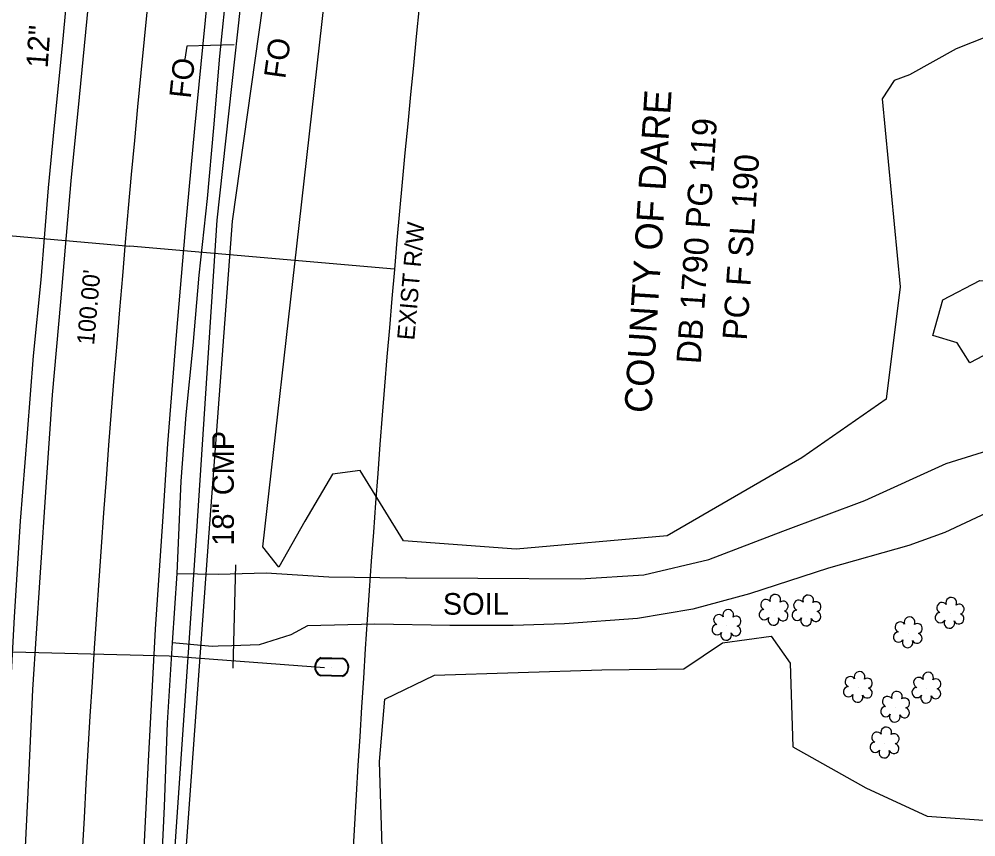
# Model space of a CAD drawing. Extents: x 3040896 to 3051146, y 687568 to 732976.
# Drawn here: x 3049825.6 to 3050002.4, y 689870.9 to 690022.1 of the extents above; entities that cross this region are included whole.
import ezdxf

# ---------------------------------------------------------------- set-up
doc = ezdxf.new("R2010")
doc.units = 0
for name, color, linetype in [('Exist Horizontal Alignment', 7, 'Continuous'), ('Exist Property Deed Book Text', 7, 'Continuous'), ('Exist Property Owner Text', 7, 'Continuous'), ('Exist Right of Way Line', 7, 'Continuous'), ('Exist Right of Way Line Text', 7, 'Continuous'), ('Exist Right of Way Width CELL', 7, 'Continuous'), ('Exist Roads EOP', 7, 'Continuous'), ('Exist Roads EOT', 7, 'Continuous'), ('Exist Roads Soil', 7, 'Continuous'), ('Exist Roads Soil Text', 7, 'Continuous'), ('Exist Structure Minor Pipes CMP 18 Inch', 7, 'Continuous'), ('Exist Structure Minor Pipes CMP 18 Inch Text', 7, 'Continuous'), ('Exist Utilities Telephone UG Conduit SUE', 7, 'Continuous'), ('Exist Utilities Telephone UG Conduit SUE Leader', 7, 'Continuous'), ('Exist Utilities Telephone UG Conduit SUE Text', 7, 'Continuous'), ('Exist Utilities Water Meter CELL', 7, 'Continuous'), ('Exist Utilities Water UG Line SUE', 7, 'Continuous'), ('Exist Utilities Water UG Line SUE Text', 7, 'Continuous'), ('Exist Vegetation Hedge Row', 7, 'Continuous'), ('Exist Vegetation Shrub CELL', 7, 'Continuous'), ('Exist Vegetation Woods Line', 7, 'Continuous')]:
    doc.layers.add(name, color=color, linetype=linetype)

msp = doc.modelspace()

# ---------------------------------------------------------------- linework, layer by layer
at = {"layer": 'Exist Horizontal Alignment'}
msp.add_arc((3053211.67, 689686.05), 3379.35, 171.37561, 178.18966, dxfattribs=at)
at = {"layer": 'Exist Right of Way Line'}
msp.add_arc((3053211.67, 689686.05), 3329.35, 171.37561, 177.33629, dxfattribs=at)
at = {"layer": 'Exist Right of Way Width CELL'}
for p in [(3049795.34, 689984.5), (3049894.96, 689975.8)]:
    msp.add_line(p, (3049846.06, 689980.07), dxfattribs=at)
at = {"layer": 'Exist Roads EOP'}
for points in [[(3049817.87, 689760.88), (3049818.71, 689787.75), (3049819.23, 689805.47), (3049820.32, 689823.65), (3049821.14, 689840.18), (3049821.76, 689856.98), (3049822.8, 689875.91), (3049823.76, 689893.09), (3049824.73, 689911.56), (3049825.82, 689929.25), (3049827.12, 689945.51), (3049828.21, 689959.82), (3049829.64, 689973.82), (3049831.03, 689990.89), (3049832.14, 690002.41), (3049833.57, 690017.09), (3049835.14, 690033.78), (3049836.3, 690046.8), (3049837.91, 690060.77), (3049839.89, 690080.79), (3049841.41, 690094.71), (3049843.34, 690110.09), (3049844.01, 690117.59)], [(3049868.04, 690049.88), (3049866.64, 690046.77), (3049865.79, 690043.94), (3049864.71, 690037.42), (3049864.06, 690029.09), (3049862.64, 690015.2), (3049861.51, 690001.93), (3049860.31, 689988.9), (3049858.8, 689974.74), (3049857.7, 689961.68), (3049856.39, 689948.89), (3049855.48, 689936.61), (3049854.73, 689919.58), (3049853.86, 689906.71), (3049852.95, 689891.91), (3049852.39, 689876.47), (3049851.65, 689860.73), (3049850.83, 689846.5), (3049850.88, 689836.7), (3049851.76, 689833.18), (3049851.74, 689829.54)]]:
    msp.add_lwpolyline(points, dxfattribs=at)
at = {"layer": 'Exist Roads EOT'}
for points in [[(3049847.94, 689853.81), (3049849.44, 689883.68), (3049850.81, 689909.28), (3049852.13, 689929.15), (3049853.09, 689943.55), (3049854.65, 689963.6), (3049856.32, 689983.15), (3049858.08, 690001.84), (3049860.41, 690025.67), (3049861.88, 690040.31), (3049863.65, 690056), (3049865.93, 690075.69), (3049868.16, 690094.51), (3049869.88, 690108.13), (3049872.35, 690127.59), (3049874.69, 690145.2), (3049876.69, 690158.97), (3049879.34, 690176.45), (3049882.15, 690193.73), (3049885.4, 690212.65), (3049889.6, 690235.55), (3049893.14, 690253.89), (3049897.42, 690275.19)], [(3049849.64, 690123.05), (3049848.01, 690109.25), (3049845.88, 690092.58), (3049844.2, 690077.87), (3049842.03, 690059.67), (3049840.29, 690043.67), (3049838.75, 690029.19), (3049836.66, 690007.62), (3049835.14, 689992.16), (3049833.21, 689969.81), (3049831.71, 689952.57), (3049830.57, 689936.46), (3049829.4, 689918.82), (3049828.06, 689898.1), (3049827.17, 689879.08), (3049826.24, 689860.27)]]:
    msp.add_lwpolyline(points, dxfattribs=at)
at = {"layer": 'Exist Roads Soil'}
for points in [[(3049854.73, 689919.58), (3049862.39, 689919.44), (3049871.23, 689919.65), (3049882.83, 689918.95), (3049897, 689918.75), (3049897.2, 689918.76), (3049910.38, 689918.67), (3049929.29, 689918.57), (3049941.08, 689919.28), (3049953.05, 689922.14), (3049966.74, 689927.4), (3049981.9, 689933.04), (3049996.98, 689939.9), (3050007.41, 689943.15), (3050019.94, 689947.42), (3050034.29, 689951.39), (3050050.96, 689955.58), (3050066.78, 689959.99), (3050078.67, 689963.21), (3050089.71, 689965.02), (3050101.27, 689966.81), (3050116, 689969.23)], [(3050009.21, 689932.96), (3049996.71, 689927.13), (3049990.07, 689924.73), (3049975.19, 689920.55), (3049960.59, 689915.77), (3049950.12, 689912.96), (3049939.9, 689911.21), (3049926.42, 689910.24), (3049916.88, 689909.93), (3049905.18, 689909.93), (3049891.31, 689910.19), (3049878.88, 689909.87), (3049875.78, 689908.2), (3049869.94, 689906.34), (3049864.91, 689906.17), (3049862.39, 689906.09), (3049861.29, 689906.06), (3049853.86, 689906.71)]]:
    msp.add_lwpolyline(points, dxfattribs=at)
at = {"layer": 'Exist Structure Minor Pipes CMP 18 Inch'}
msp.add_lwpolyline([(3049865.59, 689921.15), (3049865.09, 689902.04)], dxfattribs=at)
at = {"layer": 'Exist Utilities Telephone UG Conduit SUE'}
for points in [[(3049858.43, 689927.4), (3049862.17, 689984.86), (3049869.26, 690049.55), (3049874.76, 690106.34), (3049878.69, 690136.76), (3049889.12, 690203.09), (3049896.95, 690249.7), (3049912.69, 690320.73), (3049912.69, 690320.73), (3049936.08, 690405.96), (3049967.44, 690503.77), (3049981.31, 690542.74)], [(3049860.69, 689927.09), (3049865.04, 689984.68), (3049870.61, 690024.45), (3049873.92, 690061.87), (3049896.41, 690062.28), (3049904.8, 690059.34), (3049908.46, 690054.36)], [(3049814.97, 688681.54), (3049815.19, 688713.75), (3049817.29, 688785.86), (3049819.31, 688838.58), (3049821.31, 688904.07), (3049822.78, 688948.25), (3049824.67, 689008.14), (3049827.2, 689070.53), (3049829.22, 689113.93), (3049831.94, 689205.52), (3049833.9, 689276.46), (3049835.16, 689324.18), (3049835.85, 689361.7), (3049841.16, 689398.19), (3049840.45, 689446.03), (3049839.83, 689496.46), (3049843.38, 689620.01), (3049845.59, 689657.76), (3049849.97, 689744.2), (3049850.46, 689783.89), (3049852.96, 689821.43), (3049854.18, 689865.57), (3049858.43, 689927.4)], [(3049819.01, 688681.38), (3049818.87, 688714.58), (3049821.45, 688786.38), (3049822.69, 688838.08), (3049824.19, 688903.73), (3049825.2, 688948.29), (3049828.44, 689007.63), (3049829.82, 689071.04), (3049831.65, 689114.37), (3049834.21, 689205.23), (3049835.03, 689276.62), (3049835.93, 689324.28), (3049836.62, 689361.29), (3049843.33, 689398.29), (3049841.93, 689445.98), (3049840.71, 689496.07), (3049843.82, 689570.21), (3049844.27, 689620.28), (3049846.35, 689657.78), (3049851.2, 689743.54), (3049851.21, 689783.5), (3049853.59, 689821.65), (3049856.29, 689865.88), (3049860.69, 689927.09)]]:
    msp.add_lwpolyline(points, dxfattribs=at)
at = {"layer": 'Exist Utilities Telephone UG Conduit SUE Leader'}
msp.add_lwpolyline([(3049865.32, 690017.31), (3049856.58, 690017.03), (3049856.22, 690014.63)], dxfattribs=at)
at = {"layer": 'Exist Utilities Water Meter CELL'}
msp.add_line((3049883.37, 689902.26), (3049883.37, 689902.26), dxfattribs=at)
for points in [[(3049881.36, 689903.86), (3049885.44, 689903.78)], [(3049881.37, 689904), (3049885.44, 689903.92)], [(3049885.37, 689900.65), (3049881.27, 689900.74)], [(3049885.37, 689900.52), (3049881.27, 689900.6)]]:
    msp.add_lwpolyline(points, dxfattribs=at)
for centre, radius, start, end in [((3049882.06, 689902.28), 1.86, 111.9677, 244.7691), ((3049882.07, 689902.28), 1.73, 114.0906, 242.5721), ((3049884.66, 689902.23), 1.86, 292.438, 65.0981), ((3049884.67, 689902.23), 1.73, 293.9169, 63.6625)]:
    msp.add_arc(centre, radius, start, end, dxfattribs=at)
at = {"layer": 'Exist Utilities Water UG Line SUE'}
msp.add_lwpolyline([(3049817.11, 689905.28), (3049853.33, 689904.33), (3049882.02, 689902.16)], dxfattribs=at)
at = {"layer": 'Exist Vegetation Hedge Row'}
msp.add_lwpolyline([(3049994.47, 689963.57), (3049996.35, 689970.15), (3050003.17, 689973.75), (3050008.78, 689973.45), (3050009.53, 689966.43), (3050006.14, 689961.02), (3050001.33, 689958.49), (3049998.96, 689962.18), (3049994.47, 689963.57)], dxfattribs=at)
at = {"layer": 'Exist Vegetation Shrub CELL'}
for p, q in [((3049965.14, 689912.66), (3049965.14, 689912.66)), ((3049971.21, 689912.54), (3049971.21, 689912.54)), ((3049997.67, 689912.1), (3049997.67, 689912.1)), ((3049956.42, 689909.87), (3049956.42, 689909.87)), ((3049989.94, 689908.5), (3049989.94, 689908.5)), ((3049980.71, 689898.39), (3049980.71, 689898.39)), ((3049993.38, 689898.26), (3049993.38, 689898.26)), ((3049987.6, 689894.73), (3049987.6, 689894.73)), ((3049985.64, 689888.13), (3049985.64, 689888.13))]:
    msp.add_line(p, q, dxfattribs=at)
for centre, radius, start, end in [((3049965.36, 689914.7), 0.99, 334.8391, 200.4717), ((3049971.43, 689914.58), 0.99, 334.8391, 200.4717), ((3049963.65, 689913.78), 0.968, 35.8908, 245.4216), ((3049966.81, 689913.52), 0.929, 284.4567, 126.0861), ((3049969.72, 689913.66), 0.968, 35.8908, 245.4216), ((3049972.88, 689913.41), 0.929, 284.4567, 126.0861), ((3049996.19, 689913.23), 0.968, 35.8908, 245.4216), ((3049997.9, 689914.14), 0.99, 334.8391, 200.4717), ((3049999.34, 689912.97), 0.929, 284.4567, 126.0861), ((3049956.65, 689911.91), 0.99, 334.8391, 200.4717), ((3049963.33, 689911.95), 0.955, 95.1099, 327.9534), ((3049966.77, 689911.73), 0.937, 204.9913, 73.4601), ((3049969.41, 689911.83), 0.955, 95.1099, 327.9534), ((3049972.84, 689911.61), 0.937, 204.9913, 73.4601), ((3049995.87, 689911.4), 0.955, 95.1099, 327.9534), ((3049999.31, 689911.17), 0.937, 204.9913, 73.4601), ((3049954.93, 689911), 0.968, 35.8908, 245.4216), ((3049958.09, 689910.74), 0.929, 284.4567, 126.0861), ((3049965.01, 689910.97), 0.984, 151.2797, 21.387), ((3049971.08, 689910.85), 0.984, 151.2797, 21.387), ((3049988.46, 689909.62), 0.968, 35.8908, 245.4216), ((3049990.17, 689910.54), 0.99, 334.8391, 200.4717), ((3049991.62, 689909.36), 0.929, 284.4567, 126.0861), ((3049997.54, 689910.42), 0.984, 151.2797, 21.387), ((3049954.62, 689909.17), 0.955, 95.1099, 327.9534), ((3049956.29, 689908.19), 0.984, 151.2797, 21.387), ((3049958.05, 689908.94), 0.937, 204.9913, 73.4601), ((3049988.14, 689907.79), 0.955, 95.1099, 327.9534), ((3049989.82, 689906.81), 0.984, 151.2797, 21.387), ((3049991.58, 689907.57), 0.937, 204.9913, 73.4601), ((3049980.94, 689900.43), 0.99, 334.8391, 200.4717), ((3049979.23, 689899.52), 0.968, 35.8908, 245.4216), ((3049982.38, 689899.26), 0.929, 284.4567, 126.0861), ((3049991.9, 689899.38), 0.968, 35.8908, 245.4216), ((3049993.61, 689900.3), 0.99, 334.8391, 200.4717), ((3049995.05, 689899.13), 0.929, 284.4567, 126.0861), ((3049978.91, 689897.69), 0.955, 95.1099, 327.9534), ((3049982.35, 689897.46), 0.937, 204.9913, 73.4601), ((3049991.58, 689897.55), 0.955, 95.1099, 327.9534), ((3049995.02, 689897.33), 0.937, 204.9913, 73.4601), ((3049980.58, 689896.71), 0.984, 151.2797, 21.387), ((3049986.12, 689895.86), 0.968, 35.8908, 245.4216), ((3049987.83, 689896.77), 0.99, 334.8391, 200.4717), ((3049989.27, 689895.6), 0.929, 284.4567, 126.0861), ((3049993.25, 689896.57), 0.984, 151.2797, 21.387), ((3049985.8, 689894.03), 0.955, 95.1099, 327.9534), ((3049989.24, 689893.81), 0.937, 204.9913, 73.4601), ((3049987.47, 689893.05), 0.984, 151.2797, 21.387), ((3049985.87, 689890.17), 0.99, 334.8391, 200.4717), ((3049984.16, 689889.25), 0.968, 35.8908, 245.4216), ((3049987.32, 689889), 0.929, 284.4567, 126.0861), ((3049983.84, 689887.42), 0.955, 95.1099, 327.9534), ((3049987.28, 689887.2), 0.937, 204.9913, 73.4601), ((3049985.52, 689886.44), 0.984, 151.2797, 21.387)]:
    msp.add_arc(centre, radius, start, end, dxfattribs=at)
at = {"layer": 'Exist Vegetation Woods Line'}
for points in [[(3049985.12, 690007.34), (3049988.45, 689972.54), (3049985.86, 689951.79), (3049970.24, 689940.91), (3049945.36, 689926.52), (3049917.48, 689924.08), (3049896.64, 689925.58), (3049888.6, 689938.6), (3049883.52, 689937.89), (3049878.4, 689929.23), (3049873.6, 689920.71), (3049870.64, 689924.49), (3049877.36, 689983.89), (3049884.95, 690051.23), (3049897.39, 690053.71), (3049899.68, 690051.21), (3049904.63, 690046.51), (3049915.2, 690049.01), (3049921.73, 690054.56), (3049946.55, 690055.38), (3049994.84, 690058.99), (3050059.25, 690061.1)], [(3050120.51, 690005.96), (3050116.01, 690006.55), (3050113.62, 690010.63), (3050107.97, 690007.14), (3050102.85, 690000.84), (3050095.62, 689989.17), (3050088.82, 689980.91), (3050074.53, 689973.84), (3050054.27, 689969.3), (3050035.76, 689963.08), (3050027.55, 689967.06), (3050021.51, 689975.18), (3050017.67, 689990.42), (3050012.1, 690004.56), (3050015.44, 690016.25), (3050016.82, 690023.23), (3050012.63, 690024.17), (3050007.97, 690020.23), (3049998.8, 690016.58), (3049990.2, 690011.74), (3049987.35, 690010.7), (3049985.12, 690007.34)], [(3049892.77, 689866.98), (3049892.18, 689884.76), (3049893.19, 689896.32), (3049902.39, 689900.74), (3049933.27, 689901.75), (3049948.47, 689901.93), (3049955.62, 689906.72), (3049964.6, 689907.94), (3049968.1, 689903), (3049968.61, 689887.48), (3049982.09, 689879.93), (3049993.41, 689874.66), (3050005.56, 689873.81)]]:
    msp.add_lwpolyline(points, dxfattribs=at)

# ---------------------------------------------------------------- texts
at = {"layer": 'Exist Property Deed Book Text'}
for s, rotation, p in [('DB 1790 PG 119 ', 86.1598, (3049951.56, 689958.2)), ('PC F SL 190', 86.1041, (3049960.07, 689962.56))]:
    msp.add_text(s, height=4.5, rotation=rotation, dxfattribs=at).set_placement(p)
at = {"layer": 'Exist Property Owner Text'}
msp.add_text('COUNTY OF DARE ', height=5, rotation=86.3893, dxfattribs=at).set_placement((3049942.44, 689949.11))
at = {"layer": 'Exist Right of Way Line Text'}
msp.add_text('EXIST R/W', height=3.2, rotation=85.0147, dxfattribs=at).set_placement((3049898.63, 689962.6))
at = {"layer": 'Exist Right of Way Width CELL'}
msp.add_text("100.00'", height=3.2, rotation=85.0073, dxfattribs=at).set_placement((3049839.43, 689961.71))
at = {"layer": 'Exist Roads Soil Text'}
msp.add_text('SOIL', height=4, rotation=0.0075, dxfattribs=at).set_placement((3049903.91, 689911.93))
at = {"layer": 'Exist Structure Minor Pipes CMP 18 Inch Text'}
msp.add_text('18" CMP', height=4, rotation=90, dxfattribs=at).set_placement((3049865.27, 689924.69))
at = {"layer": 'Exist Utilities Telephone UG Conduit SUE Text'}
for rotation, p in [(82.0243, (3049874.77, 690010.91)), (83.7464, (3049857.29, 690007.28))]:
    msp.add_text('FO', height=4, rotation=rotation, dxfattribs=at).set_placement(p)
at = {"layer": 'Exist Utilities Water UG Line SUE Text'}
msp.add_text('12"', height=4, rotation=85.966, dxfattribs=at).set_placement((3049830.85, 690012.93))

doc.saveas('drawing.dxf')
